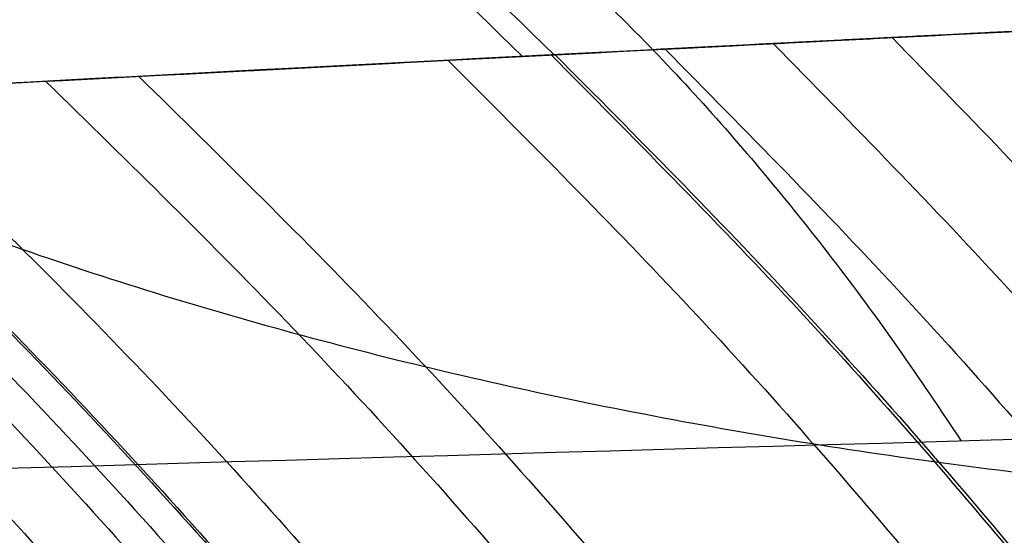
# Model space of a CAD drawing. Header units: millimetres. Extents: x -303 to 908, y -150 to 0.
# Tile 276 of 420: x 652.922 to 654.316, y -105.139 to -104.408. Entities that reach past the tile are written whole.
import ezdxf

# ---------------------------------------------------------------- set-up
doc = ezdxf.new("R2010")
doc.units = ezdxf.units.MM
doc.header["$MEASUREMENT"] = 0
doc.layers.add('IGES level 0', color=7, linetype='Continuous', true_color=0xfcfbff)

msp = doc.modelspace()

# ---------------------------------------------------------------- linework, layer by layer
at = {"layer": 'IGES level 0'}
for points, degree in [([(645.7356015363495, -96.75071286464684, -16.43417396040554), (649.6845953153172, -100.6052851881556, -14.40626342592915), (653.6335890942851, -104.4598575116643, -12.37835289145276)], 2), ([(645.795170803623, -96.74830566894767, 16.54479049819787), (649.7367587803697, -100.6029617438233, 14.50318654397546), (653.6783467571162, -104.4576178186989, 12.46158258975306)], 2), ([(651.8985611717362, -105.0741726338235, 31.75568229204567), (652.9650800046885, -106.5451978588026, 30.46637954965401), (654.0322567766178, -108.0161988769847, 29.17758969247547), (655.1005101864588, -109.4871570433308, 27.88963542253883)], 3), ([(650.7348601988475, -105.1103035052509, 30.80858716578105), (651.8498148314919, -106.5811511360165, 29.5584683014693), (652.9654115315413, -108.0519742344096, 28.30888930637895), (654.0820583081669, -109.5227539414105, 27.06018941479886)], 3)]:
    msp.add_open_spline(points, degree=degree, dxfattribs=at)
for points, weights, knots in [([(653.3651157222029, -115.2579673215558, -153.4237299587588), (653.3567507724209, -115.1548322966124, -154.6100931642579), (653.3410682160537, -114.9614730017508, -155.7886964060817), (653.2954374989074, -114.3988366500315, -158.1030629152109), (653.2654781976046, -114.0294213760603, -159.2390792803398), (653.1919805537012, -113.1230808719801, -161.4422691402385), (653.1484249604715, -112.5859426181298, -162.5096470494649), (653.048729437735, -111.3563452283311, -164.5510933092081), (652.9925677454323, -110.6636172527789, -165.5252932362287), (652.8689412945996, -109.1385515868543, -167.3579830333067), (652.8014521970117, -108.3059130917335, -168.2165178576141), (652.6567109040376, -106.5199259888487, -169.7980404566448), (652.5794339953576, -105.5662717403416, -170.5209802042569), (652.4168823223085, -103.5599396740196, -171.8144859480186), (652.3315847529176, -102.506979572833, -172.3849127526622), (652.1549439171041, -100.3260469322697, -173.3599639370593), (652.0635825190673, -99.197849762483, -173.7643660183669), (651.9703268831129, -98.04604877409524, -174.0807395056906)], [0.8685824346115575, 0.8685169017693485, 0.86839395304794, 0.868035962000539, 0.8678008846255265, 0.8672234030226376, 0.866881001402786, 0.866095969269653, 0.865653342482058, 0.8646771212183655, 0.864143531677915, 0.8629966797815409, 0.8623834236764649, 0.8610903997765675, 0.8604106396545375, 0.8589994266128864, 0.858268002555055, 0.857518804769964], [3.22885911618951, 3.22885911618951, 3.22885911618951, 3.22885911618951, 3.38157542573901, 3.38157542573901, 3.53429173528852, 3.53429173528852, 3.68700804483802, 3.68700804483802, 3.83972435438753, 3.83972435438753, 3.99244066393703, 3.99244066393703, 4.14515697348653, 4.14515697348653, 4.29787328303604, 4.29787328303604, 4.45058959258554, 4.45058959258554, 4.45058959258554, 4.45058959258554]), ([(647.7007740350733, -104.3024192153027, -29.97404106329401), (646.9525506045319, -104.3266325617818, -29.25137255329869), (646.2355631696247, -104.3505913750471, -28.50511419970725), (644.8624228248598, -104.397676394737, -26.96633157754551), (644.2062458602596, -104.4208038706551, -26.17376233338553), (642.95417183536, -104.4658962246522, -24.5428387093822), (642.358403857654, -104.48786416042, -23.70450538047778), (641.2274342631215, -104.5303352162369, -21.98124490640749), (640.692392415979, -104.5508306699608, -21.09658265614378), (640.062532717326, -104.5753322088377, -19.96100081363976), (639.9385018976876, -104.5801766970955, -19.73238375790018), (639.6943860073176, -104.5897479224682, -19.27216806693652), (639.5746245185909, -104.5944620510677, -19.04117532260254), (639.2224416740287, -104.6083751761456, -18.34608391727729), (638.997005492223, -104.6173494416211, -17.87965625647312), (638.6726420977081, -104.6303431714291, -17.17551038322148), (638.5668185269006, -104.634596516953, -16.94004084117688), (638.3597345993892, -104.6429445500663, -16.46760395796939), (638.2584433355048, -104.6470405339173, -16.23056430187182), (637.9615614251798, -104.6590781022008, -15.51765542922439), (637.7727723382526, -104.6667844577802, -15.03935352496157), (637.4132159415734, -104.6815333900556, -14.07673733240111), (637.2424826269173, -104.6885744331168, -13.59251449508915), (636.9190454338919, -104.7019713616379, -12.61814850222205), (636.7664157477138, -104.7083261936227, -12.12815219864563), (636.3354579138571, -104.7263365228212, -10.64880598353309), (636.0842663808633, -104.7369248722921, -9.651010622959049), (635.7625376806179, -104.7505583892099, -8.136210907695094), (635.6644596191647, -104.7547273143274, -7.628230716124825), (635.5313164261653, -104.7603982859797, -6.861763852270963), (635.4892654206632, -104.7621916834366, -6.605517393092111), (635.4098664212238, -104.7655817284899, -6.0914875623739), (635.3725482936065, -104.7671771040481, -5.8338588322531), (635.1984718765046, -104.7746264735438, -4.547236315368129), (635.0984910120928, -104.7789239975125, -3.518615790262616), (635.0059623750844, -104.7829016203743, -1.977186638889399), (634.9847232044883, -104.783817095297, -1.463595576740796), (634.9612926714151, -104.7848292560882, -0.4367125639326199), (634.9590816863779, -104.7849249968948, 0.07660654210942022), (634.9809099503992, -104.7839849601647, 1.615773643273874), (635.0333869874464, -104.7817231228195, 2.641152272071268), (635.2147188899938, -104.7739347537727, 4.690335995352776), (635.3435509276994, -104.7684068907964, 5.714218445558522), (635.5535044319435, -104.7594528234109, 6.993088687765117), (635.5979440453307, -104.7575597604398, 7.248814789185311), (635.691762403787, -104.7535685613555, 7.760185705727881), (635.741175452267, -104.7514689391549, 8.015973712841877), (635.8961686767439, -104.7448919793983, 8.77984434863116), (636.0087456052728, -104.7401284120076, 9.28566099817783), (636.2520946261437, -104.729868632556, 10.29057715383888), (636.3828660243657, -104.7243724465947, 10.78967501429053), (636.5924917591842, -104.7155956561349, 11.53338044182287), (636.6646113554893, -104.7125813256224, 11.78045568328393), (636.8133160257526, -104.70637777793, 12.27296998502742), (636.8898420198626, -104.7031919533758, 12.51819155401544), (637.2839370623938, -104.6868377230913, 13.74057412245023), (637.6351604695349, -104.6723731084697, 14.70619043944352), (638.1182554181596, -104.6527203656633, 15.89567431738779), (638.2170935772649, -104.6487139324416, 16.13263521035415), (638.4193921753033, -104.6405375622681, 16.6052959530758), (638.522761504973, -104.6363711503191, 16.84079342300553), (638.8395629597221, -104.6236422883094, 17.54477522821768), (639.0596922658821, -104.6148500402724, 18.01076272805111), (639.5180349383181, -104.5966781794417, 18.93602112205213), (639.7562467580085, -104.5872986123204, 19.39529101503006), (640.1273419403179, -104.572806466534, 20.07912033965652), (640.2533498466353, -104.5679041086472, 20.30625530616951), (640.5099585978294, -104.5579627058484, 20.75875718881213), (640.6407017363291, -104.5529181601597, 20.98436090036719), (641.3035543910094, -104.5274561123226, 22.10382033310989), (641.8642833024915, -104.5062729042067, 22.97436961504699), (643.0447900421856, -104.4626077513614, 24.66675872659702), (643.66458688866, -104.4401289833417, 25.48854871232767), (644.9627704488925, -104.3942027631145, 27.08398552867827), (645.6410792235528, -104.3707514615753, 27.85766109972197), (647.0566139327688, -104.3232261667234, 29.35633981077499), (647.7939330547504, -104.2991394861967, 30.08160036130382), (648.7530993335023, -104.268852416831, 30.95711662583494), (648.9468082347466, -104.262786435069, 31.13065915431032), (649.3380323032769, -104.25064222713, 31.4746179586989), (649.5357520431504, -104.2445577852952, 31.64520609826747), (650.133018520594, -104.226344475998, 32.15085218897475), (650.5363494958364, -104.2142640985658, 32.47956641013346), (651.7613074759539, -104.1782831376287, 33.44074229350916), (652.5980742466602, -104.1546419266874, 34.04836398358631), (653.8830354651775, -104.1199344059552, 34.91136157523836), (654.3161259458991, -104.1084985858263, 35.19078774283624), (655.1924161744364, -104.0859212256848, 35.73357689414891), (655.6354936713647, -104.074781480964, 35.99688443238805), (656.5314445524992, -104.0528422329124, 36.50730169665), (656.984173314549, -104.0420485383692, 36.75430724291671), (657.8999977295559, -104.0208377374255, 37.23223422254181), (658.3628077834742, -104.0104229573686, 37.4630693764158), (659.2983608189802, -103.9900207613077, 37.9083121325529), (659.7711043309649, -103.9800333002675, 38.12272111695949), (660.7266890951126, -103.9605301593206, 38.53489821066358), (661.2097152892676, -103.9510108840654, 38.73273953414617), (662.6730982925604, -103.9232454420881, 39.30048490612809), (663.658748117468, -103.9059671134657, 39.6411304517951), (665.1522931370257, -103.8820431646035, 40.09646319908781), (665.6525035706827, -103.874404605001, 40.23889708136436), (666.6580515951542, -103.8598170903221, 40.50525306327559), (667.1632106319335, -103.852870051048, 40.62913935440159), (668.6863830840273, -103.8331044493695, 40.97292709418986), (669.7115981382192, -103.8213610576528, 41.16497828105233), (671.0056915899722, -103.8085988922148, 41.35782997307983), (671.2652312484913, -103.8061414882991, 41.39404599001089), (671.7837954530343, -103.8014366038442, 41.46150690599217), (672.0430343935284, -103.7991869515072, 41.49278549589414), (672.8206310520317, -103.7927460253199, 41.57932366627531), (673.3389078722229, -103.7888619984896, 41.62729774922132), (674.8931022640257, -103.7784384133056, 41.74240813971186), (675.9284740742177, -103.7731334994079, 41.78070536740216), (677.9981697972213, -103.7657749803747, 41.78150213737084), (679.0321413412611, -103.7637229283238, 41.74399988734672), (680.3238534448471, -103.7631764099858, 41.64946888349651), (680.5821611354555, -103.7631677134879, 41.62818010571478), (681.0987149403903, -103.763349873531, 41.58083157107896), (681.3568537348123, -103.7635406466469, 41.55478264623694), (682.1312637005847, -103.7644171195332, 41.46936936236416), (682.6475133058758, -103.7654004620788, 41.40281757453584), (683.2922644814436, -103.7671279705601, 41.30748580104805), (683.4213253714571, -103.7674983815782, 41.28779633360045), (683.6792823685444, -103.7682876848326, 41.24722562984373), (683.8082377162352, -103.7687068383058, 41.2263345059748), (684.1950336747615, -103.7700383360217, 41.16182866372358), (684.4530621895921, -103.7710258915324, 41.11633139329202), (684.8386421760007, -103.7726516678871, 41.04460783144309), (684.9669451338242, -103.7732176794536, 41.02011838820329), (685.2231024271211, -103.7743977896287, 40.96997647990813), (685.3510861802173, -103.7750125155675, 40.94429854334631), (685.7343922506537, -103.7769234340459, 40.8655779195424), (685.9890803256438, -103.778288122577, 40.81082626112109), (687.2583315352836, -103.7855583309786, 40.52574679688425), (688.2602559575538, -103.7928069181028, 40.26148149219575), (690.2379762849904, -103.8099374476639, 39.66138838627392), (691.2137838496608, -103.8198195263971, 39.3255523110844), (692.4176261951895, -103.8336247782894, 38.86137805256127), (692.6576068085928, -103.8364583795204, 38.76632015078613), (693.1359894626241, -103.8422649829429, 38.57176895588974), (693.3740766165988, -103.8452355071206, 38.47238358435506), (693.8488672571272, -103.8513238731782, 38.26896323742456), (694.0854771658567, -103.8544390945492, 38.16498374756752), (694.55713887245, -103.8608040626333, 37.95250468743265), (694.7922622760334, -103.8640542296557, 37.84397999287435), (695.4947121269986, -103.8739903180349, 37.51187431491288), (695.9598901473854, -103.8808764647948, 37.28136347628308), (696.6523783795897, -103.8915635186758, 36.92204066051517), (696.8823646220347, -103.895187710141, 36.79996657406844), (697.3407698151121, -103.9025525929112, 36.55117942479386), (697.5692500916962, -103.9062947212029, 36.4244231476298), (698.7059743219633, -103.925261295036, 35.77984757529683), (699.5900705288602, -103.9411357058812, 35.23374024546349), (701.309722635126, -103.973904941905, 34.08215417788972), (702.1450056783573, -103.9907952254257, 33.47683692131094), (703.7674711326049, -104.0252455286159, 32.20750483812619), (704.5546229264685, -104.0427994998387, 31.5435854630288), (706.0805061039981, -104.0782265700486, 30.15701473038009), (706.8191852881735, -104.0961004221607, 29.43438166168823), (707.8903049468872, -104.1229008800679, 28.30540500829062), (708.241112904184, -104.1318321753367, 27.92161874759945), (708.7579768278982, -104.1451968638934, 27.3344335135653), (708.9284438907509, -104.1496395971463, 27.13707840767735), (709.2648915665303, -104.1584738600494, 26.74012925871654), (709.4309994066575, -104.1628689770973, 26.54038586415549), (710.2512564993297, -104.1847254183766, 25.53518833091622), (710.8740152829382, -104.2018144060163, 24.71098391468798), (712.0543526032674, -104.2349457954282, 23.02285390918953), (712.6118903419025, -104.2509837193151, 22.15904207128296), (713.399560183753, -104.2740629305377, 20.83375756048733), (713.6540168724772, -104.2815931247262, 20.38704771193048), (714.1467260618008, -104.2962944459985, 19.48370520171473), (714.3848154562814, -104.3034637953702, 19.02729166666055), (714.8446995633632, -104.3174236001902, 18.10417265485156), (715.0664756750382, -104.3242102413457, 17.63757631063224), (715.4933992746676, -104.3373638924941, 16.69438837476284), (715.698482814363, -104.3437307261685, 16.21789441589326), (715.9935700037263, -104.3529503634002, 15.49514463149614), (716.0898506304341, -104.3559677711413, 15.25287912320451), (716.2773800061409, -104.361861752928, 14.76783918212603), (716.3687327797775, -104.3647415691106, 14.52481593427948), (716.6356135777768, -104.3731779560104, 13.79423147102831), (716.8039607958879, -104.3785314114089, 13.30516697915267), (717.2806977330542, -104.3937638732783, 11.83191352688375), (717.5608590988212, -104.4028117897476, 10.84171105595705), (718.046768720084, -104.4186068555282, 8.84561038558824), (718.2525917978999, -104.4253540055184, 7.839515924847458), (718.5898006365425, -104.436445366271, 5.81171581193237), (718.721112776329, -104.4407958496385, 4.789865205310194), (718.8613044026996, -104.4454418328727, 3.244838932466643), (718.8985495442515, -104.4466773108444, 2.727839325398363), (718.9399396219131, -104.4480520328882, 1.949248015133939), (718.9513291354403, -104.4484306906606, 1.688944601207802), (718.9691820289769, -104.449024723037, 1.169214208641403), (718.9756574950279, -104.449240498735, 0.9096578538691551), (718.995896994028, -104.4499155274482, -0.3866189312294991), (718.9733509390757, -104.4491609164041, -1.418734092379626), (718.8523611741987, -104.4451439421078, -3.473204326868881), (718.7539596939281, -104.4418786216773, -4.495703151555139), (718.549872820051, -104.4351410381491, -6.02225099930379), (718.4724151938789, -104.4325886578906, -6.529915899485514), (718.3420679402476, -104.4283033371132, -7.28968380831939), (718.2962587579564, -104.4267987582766, -7.542649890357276), (718.2239998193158, -104.4244278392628, -7.921670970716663), (718.1993227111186, -104.4236185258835, -8.047939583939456), (718.1487858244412, -104.4219618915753, -8.300334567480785), (718.1229506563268, -104.4211160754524, -8.426303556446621), (717.8848629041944, -104.4133334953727, -9.560062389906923), (717.634914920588, -104.4052091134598, -10.56409304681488), (717.2741044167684, -104.393582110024, -11.81203576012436), (717.1994666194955, -104.3911838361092, -12.06135409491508), (717.045449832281, -104.3862505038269, -12.55861673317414), (716.9662409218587, -104.3837182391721, -12.80614346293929), (716.7220594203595, -104.3759303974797, -13.54543326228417), (716.5505315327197, -104.3704837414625, -14.0339156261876), (716.0100282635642, -104.353423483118, -15.48638806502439), (715.6151156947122, -104.3410901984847, -16.4374937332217), (714.7572008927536, -104.3147092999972, -18.30591920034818), (714.2941462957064, -104.3006620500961, -19.22328249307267), (713.299976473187, -104.2710636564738, -21.02409089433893), (712.7687716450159, -104.2555122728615, -21.90764280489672), (711.9199250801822, -104.2312199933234, -23.20727923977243), (711.6283187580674, -104.2229638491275, -23.63614255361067), (711.1776731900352, -104.2103610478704, -24.27292444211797), (711.0251693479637, -104.2061216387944, -24.484206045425), (710.7160852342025, -104.1975845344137, -24.90406017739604), (710.5598071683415, -104.1932950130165, -25.11222995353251), (709.7699012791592, -104.1717578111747, -26.1442478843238), (709.1105264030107, -104.1542349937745, -26.94194723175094), (707.7383815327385, -104.1189265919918, -28.48266227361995), (707.0255419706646, -104.1011440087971, -29.2256733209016), (706.2860505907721, -104.0833853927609, -29.94177689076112)], [0.9722312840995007, 0.9721747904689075, 0.9721189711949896, 0.9720094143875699, 0.9719556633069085, 0.97185118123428, 0.971800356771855, 0.9717023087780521, 0.9716551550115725, 0.9715988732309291, 0.9715877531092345, 0.9715657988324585, 0.971554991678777, 0.9715231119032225, 0.971502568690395, 0.9714728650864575, 0.9714631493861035, 0.9714441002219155, 0.971434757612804, 0.9714073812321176, 0.9713898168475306, 0.9713562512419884, 0.971340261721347, 0.9713098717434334, 0.9712954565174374, 0.9712546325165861, 0.9712307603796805, 0.9711999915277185, 0.971190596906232, 0.971177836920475, 0.9711738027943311, 0.9711661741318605, 0.9711625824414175, 0.9711458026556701, 0.9711361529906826, 0.971127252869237, 0.971125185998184, 0.9711228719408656, 0.9711226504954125, 0.971124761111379, 0.971129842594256, 0.9711473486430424, 0.971159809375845, 0.9711799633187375, 0.9711842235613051, 0.9711932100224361, 0.9711979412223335, 0.9712127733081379, 0.971223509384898, 0.971246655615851, 0.9712590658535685, 0.9712789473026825, 0.9712857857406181, 0.9712998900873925, 0.9713071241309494, 0.971344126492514, 0.971377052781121, 0.9714218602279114, 0.971430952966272, 0.9714495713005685, 0.971459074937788, 0.971488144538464, 0.971508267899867, 0.9715499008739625, 0.971571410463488, 0.9716046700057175, 0.9716159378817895, 0.9716387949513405, 0.9716503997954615, 0.971708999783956, 0.9717578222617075, 0.971858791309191, 0.9719108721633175, 0.972017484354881, 0.972072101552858, 0.9721827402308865, 0.9722389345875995, 0.972309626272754, 0.972323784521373, 0.9723521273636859, 0.972366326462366, 0.9724088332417, 0.9724370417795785, 0.9725210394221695, 0.97257614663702, 0.972657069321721, 0.9726836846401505, 0.972736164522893, 0.972762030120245, 0.9728129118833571, 0.972837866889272, 0.9728867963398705, 0.9729107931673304, 0.972957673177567, 0.972980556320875, 0.9730250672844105, 0.97304670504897, 0.973109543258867, 0.9731482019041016, 0.9732010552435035, 0.9732177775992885, 0.9732494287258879, 0.9732643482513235, 0.973306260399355, 0.9733304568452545, 0.9733556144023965, 0.973360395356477, 0.9733694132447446, 0.973373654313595, 0.9733855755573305, 0.9733924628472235, 0.9734099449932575, 0.973417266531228, 0.973423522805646, 0.9734224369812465, 0.9734158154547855, 0.9734142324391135, 0.9734105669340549, 0.9734084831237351, 0.9734014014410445, 0.9733956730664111, 0.9733871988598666, 0.9733854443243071, 0.9733818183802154, 0.9733799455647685, 0.9733741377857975, 0.9733700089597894, 0.9733634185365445, 0.9733611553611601, 0.9733564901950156, 0.97335408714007, 0.9733467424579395, 0.9733416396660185, 0.9733150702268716, 0.973290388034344, 0.973234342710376, 0.9732029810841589, 0.9731604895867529, 0.973151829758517, 0.9731342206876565, 0.9731252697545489, 0.9731069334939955, 0.9730975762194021, 0.9730785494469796, 0.9730688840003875, 0.973039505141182, 0.973019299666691, 0.9729882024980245, 0.9729776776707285, 0.972956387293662, 0.9729456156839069, 0.9728912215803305, 0.9728462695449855, 0.972754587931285, 0.972707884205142, 0.9726135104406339, 0.9725659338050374, 0.972470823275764, 0.972423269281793, 0.972352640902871, 0.9723292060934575, 0.9722942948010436, 0.972282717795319, 0.9722597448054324, 0.9722483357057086, 0.9721917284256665, 0.972147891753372, 0.9720634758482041, 0.9720229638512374, 0.9719650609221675, 0.9719462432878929, 0.971909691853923, 0.971891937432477, 0.9718574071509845, 0.971840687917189, 0.9718084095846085, 0.97179283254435, 0.971770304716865, 0.9717629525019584, 0.971748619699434, 0.9717416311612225, 0.971721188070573, 0.971708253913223, 0.9716715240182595, 0.9716498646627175, 0.9716121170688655, 0.9715960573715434, 0.9715697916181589, 0.971559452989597, 0.9715485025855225, 0.9715456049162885, 0.971542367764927, 0.971541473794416, 0.9715400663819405, 0.971539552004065, 0.9715379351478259, 0.971539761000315, 0.9715492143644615, 0.9715569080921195, 0.9715728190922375, 0.971578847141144, 0.971589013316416, 0.97159258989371, 0.971598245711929, 0.971600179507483, 0.9716041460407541, 0.9716061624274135, 0.9716246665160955, 0.9716440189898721, 0.971672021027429, 0.971677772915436, 0.971689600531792, 0.9716956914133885, 0.971714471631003, 0.9717276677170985, 0.9717691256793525, 0.971799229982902, 0.9718640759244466, 0.9718987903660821, 0.9719725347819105, 0.9720115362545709, 0.9720730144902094, 0.9720939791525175, 0.9721261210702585, 0.972136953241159, 0.9721588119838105, 0.9721698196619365, 0.972225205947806, 0.972270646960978, 0.9723630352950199, 0.9724099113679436, 0.9724572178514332], [0.045192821, 0.045192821, 0.045192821, 0.045192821, 0.0484201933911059, 0.0484201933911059, 0.0516475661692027, 0.0516475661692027, 0.0548749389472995, 0.0548749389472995, 0.0581023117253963, 0.0581023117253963, 0.0589091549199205, 0.0589091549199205, 0.0597159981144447, 0.0597159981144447, 0.0613296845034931, 0.0613296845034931, 0.0621365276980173, 0.0621365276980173, 0.0629433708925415, 0.0629433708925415, 0.0645570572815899, 0.0645570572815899, 0.0661707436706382, 0.0661707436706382, 0.0677844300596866, 0.0677844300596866, 0.0710118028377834, 0.0710118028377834, 0.0726254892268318, 0.0726254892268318, 0.073432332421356, 0.073432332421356, 0.0742391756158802, 0.0742391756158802, 0.077466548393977, 0.077466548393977, 0.0790802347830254, 0.0790802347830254, 0.0806939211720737, 0.0806939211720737, 0.0839212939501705, 0.0839212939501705, 0.0871486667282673, 0.0871486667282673, 0.0879555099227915, 0.0879555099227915, 0.0887623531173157, 0.0887623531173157, 0.0903760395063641, 0.0903760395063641, 0.0919897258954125, 0.0919897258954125, 0.0927965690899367, 0.0927965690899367, 0.0936034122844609, 0.0936034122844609, 0.0968307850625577, 0.0968307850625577, 0.0976376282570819, 0.0976376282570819, 0.0984444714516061, 0.0984444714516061, 0.100058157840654, 0.100058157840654, 0.101671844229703, 0.101671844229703, 0.102478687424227, 0.102478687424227, 0.103285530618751, 0.103285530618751, 0.106512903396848, 0.106512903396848, 0.109740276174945, 0.109740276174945, 0.112967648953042, 0.112967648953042, 0.116195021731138, 0.116195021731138, 0.117001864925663, 0.117001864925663, 0.117808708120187, 0.117808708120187, 0.119422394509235, 0.119422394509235, 0.122649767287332, 0.122649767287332, 0.12426345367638, 0.12426345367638, 0.125877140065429, 0.125877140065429, 0.127490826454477, 0.127490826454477, 0.129104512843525, 0.129104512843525, 0.130718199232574, 0.130718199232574, 0.132331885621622, 0.132331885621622, 0.135559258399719, 0.135559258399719, 0.137172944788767, 0.137172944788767, 0.138786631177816, 0.138786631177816, 0.142014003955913, 0.142014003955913, 0.142820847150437, 0.142820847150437, 0.143627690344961, 0.143627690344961, 0.145241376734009, 0.145241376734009, 0.148468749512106, 0.148468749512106, 0.151696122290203, 0.151696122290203, 0.152502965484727, 0.152502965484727, 0.153309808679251, 0.153309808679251, 0.1549234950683, 0.1549234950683, 0.155326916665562, 0.155326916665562, 0.155730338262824, 0.155730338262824, 0.156537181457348, 0.156537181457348, 0.15694060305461, 0.15694060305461, 0.157344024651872, 0.157344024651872, 0.158150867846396, 0.158150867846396, 0.161378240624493, 0.161378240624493, 0.16460561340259, 0.16460561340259, 0.165412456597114, 0.165412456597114, 0.166219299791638, 0.166219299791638, 0.167026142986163, 0.167026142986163, 0.167832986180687, 0.167832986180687, 0.169446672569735, 0.169446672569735, 0.170253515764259, 0.170253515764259, 0.171060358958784, 0.171060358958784, 0.17428773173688, 0.17428773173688, 0.177515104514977, 0.177515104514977, 0.180742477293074, 0.180742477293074, 0.183969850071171, 0.183969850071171, 0.185583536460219, 0.185583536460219, 0.186390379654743, 0.186390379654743, 0.187197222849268, 0.187197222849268, 0.190424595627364, 0.190424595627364, 0.193651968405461, 0.193651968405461, 0.195265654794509, 0.195265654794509, 0.196879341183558, 0.196879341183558, 0.198493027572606, 0.198493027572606, 0.200106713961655, 0.200106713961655, 0.200913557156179, 0.200913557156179, 0.201720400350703, 0.201720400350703, 0.203334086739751, 0.203334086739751, 0.206561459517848, 0.206561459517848, 0.209788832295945, 0.209788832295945, 0.213016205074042, 0.213016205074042, 0.21462989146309, 0.21462989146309, 0.215436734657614, 0.215436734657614, 0.216243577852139, 0.216243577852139, 0.219470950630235, 0.219470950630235, 0.222698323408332, 0.222698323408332, 0.22431200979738, 0.22431200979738, 0.225118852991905, 0.225118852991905, 0.225522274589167, 0.225522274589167, 0.225925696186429, 0.225925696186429, 0.229153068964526, 0.229153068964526, 0.22995991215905, 0.22995991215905, 0.230766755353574, 0.230766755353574, 0.232380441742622, 0.232380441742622, 0.235607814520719, 0.235607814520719, 0.238835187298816, 0.238835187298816, 0.242062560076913, 0.242062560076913, 0.243676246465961, 0.243676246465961, 0.244483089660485, 0.244483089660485, 0.24528993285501, 0.24528993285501, 0.248517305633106, 0.248517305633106, 0.251744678, 0.251744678, 0.251744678, 0.251744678])]:
    msp.add_rational_spline(points, weights, degree=3, knots=knots, dxfattribs=at)
for points, weights in [([(650.9596462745, -102.8418003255, -168.2528665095), (651.1824647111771, -105.388626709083, -172.2811827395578), (655.9406197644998, -105.092519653, -172.4698237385)], [1, 0.7234738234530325, 1]), ([(653.8985142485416, -103.7280776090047, 36.82615780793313), (654.807298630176, -103.8304451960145, 35.36550380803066), (655.5098072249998, -104.970750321, 34.28103887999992)], [0.9999999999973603, 0.9454198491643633, 1]), ([(652.5475673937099, -103.7639330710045, 35.95747434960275), (653.5111801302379, -103.8637997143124, 34.52890698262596), (654.2552067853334, -105.0051712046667, 33.46917917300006)], [0.9999999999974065, 0.9452601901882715, 1]), ([(653.9889040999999, -104.4416611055, -13.02137449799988), (657.0051505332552, -107.4307041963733, -11.36735988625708), (657.0571031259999, -111.9866903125, -11.4577861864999)], [1, 0.9099641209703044, 1]), ([(654.1571436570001, -104.4331307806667, 13.31173101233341), (657.1514052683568, -107.4220576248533, 11.62086523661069), (657.2053480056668, -111.9769551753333, 11.71203451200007)], [0.9999999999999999, 0.9100001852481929, 0.9999999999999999]), ([(653.674217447, -104.457765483, -12.45406980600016), (656.7315769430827, -107.447030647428, -10.87203767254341), (656.7796506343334, -112.0050787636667, -10.96072404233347)], [1, 0.9098959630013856, 1]), ([(653.679940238, -104.457470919, 12.4646875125), (656.7365533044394, -107.4467319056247, 10.88131052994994), (656.7847020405, -112.004742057, 10.9700377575)], [1, 0.9098972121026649, 1]), ([(653.8357751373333, -104.449477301, 12.74943733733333), (656.8720167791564, -107.4386286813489, 11.12990670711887), (656.9220775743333, -111.9956163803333, 11.21949335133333)], [1, 0.909931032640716, 1]), ([(653.5279735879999, -104.4653078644, 12.17869024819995), (656.6044329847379, -107.4546783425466, 10.6315883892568), (656.6506302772, -112.013695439, 10.71928877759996)], [1, 0.9098640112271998, 1]), ([(652.9581512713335, -104.4950330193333, 11.02200184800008), (656.1090632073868, -107.4848210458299, 9.621701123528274), (656.1476716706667, -112.0476653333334, 9.70465884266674)], [0.9999999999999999, 0.9097380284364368, 0.9999999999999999]), ([(653.09008735, -104.488111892, -11.30290171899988), (656.2237598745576, -107.4778021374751, -9.866943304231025), (656.264171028, -112.039753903, -9.951150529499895)], [1, 0.9097673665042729, 1]), ([(652.570040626, -104.5156449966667, 10.14088145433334), (655.7717471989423, -107.505721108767, 8.852606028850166), (655.8050407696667, -112.071220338, 8.931612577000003)], [1, 0.9096506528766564, 1]), ([(652.6957125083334, -104.5089307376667, 10.43590528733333), (655.8809599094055, -107.4989133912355, 9.110094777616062), (655.9159804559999, -112.0635480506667, 9.190436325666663)], [1, 0.9096791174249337, 1]), ([(652.3265365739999, -104.52870199, -9.538622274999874), (655.559998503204, -107.5189713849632, -8.326636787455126), (655.5895504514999, -112.086175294, -8.401943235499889)], [1, 0.9095951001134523, 1]), ([(652.4485449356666, -104.522149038, 9.845740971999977), (655.6660438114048, -107.5123252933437, 8.594720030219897), (655.6973599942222, -112.0786813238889, 8.67165086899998)], [1, 0.9096229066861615, 1]), ([(652.5088550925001, -104.5189225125, 9.993523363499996), (655.7185086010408, -107.5090495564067, 8.72383179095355), (655.750793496, -112.07498153, 8.801773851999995)], [0.9999999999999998, 0.9096366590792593, 0.9999999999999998]), ([(652.5660309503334, -104.5158553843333, -10.13129948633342), (655.7682303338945, -107.5059369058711, -8.844165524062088), (655.8013930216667, -112.0714681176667, -8.922951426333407)], [1, 0.9096497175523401, 1]), ([(652.1016307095, -104.540833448, -8.940557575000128), (655.3644946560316, -107.5312780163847, -7.804534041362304), (655.390671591, -112.100057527, -7.876352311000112)], [1, 0.9095435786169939, 1]), ([(651.7949837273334, -104.5575290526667, 8.043838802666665), (655.0979596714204, -107.5482151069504, 7.021786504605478), (655.1194356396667, -112.1191655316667, 7.088081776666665)], [1, 0.9094726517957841, 1]), ([(651.8914630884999, -104.5522576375, -8.337584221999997), (655.1818017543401, -107.542868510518, -7.27814406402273), (655.204735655, -112.1131354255, -7.346186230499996)], [1, 0.9094950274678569, 1]), ([(651.9980275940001, -104.546415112, 8.649186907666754), (655.2744574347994, -107.5369386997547, 7.550254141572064), (655.2991123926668, -112.1064397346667, 7.620464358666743)], [0.9999999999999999, 0.909519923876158, 0.9999999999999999]), ([(651.6038854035, -104.568000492, -7.424111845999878), (654.9317965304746, -107.5588441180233, -6.480628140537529), (654.950110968, -112.1311689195, -6.542353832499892)], [1, 0.9094280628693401, 1]), ([(651.6068894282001, -104.567823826, 7.434283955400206), (654.934394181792, -107.5586658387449, 6.489467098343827), (654.9527285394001, -112.1309693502, 6.551169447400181)], [0.9999999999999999, 0.9094288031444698, 0.9999999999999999]), ([(651.696065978, -104.5629488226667, -7.729847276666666), (655.0119343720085, -107.5537175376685, -6.747551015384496), (655.0317448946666, -112.1253815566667, -6.811443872)], [1, 0.909449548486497, 1]), ([(651.699219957, -104.562775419, 7.740074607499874), (655.0146530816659, -107.5535434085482, 6.756403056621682), (655.0344593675, -112.125188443, 6.820192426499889)], [1, 0.909450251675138, 1]), ([(651.3493139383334, -104.5820612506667, -6.49884739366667), (654.7105286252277, -107.5731112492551, -5.672981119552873), (654.7247244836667, -112.1472724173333, -5.728184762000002)], [0.9999999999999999, 0.9093682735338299, 0.9999999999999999]), ([(651.5153094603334, -104.5728751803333, -7.116858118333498), (654.8548139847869, -107.5637896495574, -6.212453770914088), (654.8717247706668, -112.136749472, -6.272115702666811)], [1, 0.9094073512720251, 1]), ([(651.0619950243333, -104.5980657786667, -5.247928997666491), (654.4607688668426, -107.5893551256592, -4.580961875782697), (654.4700995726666, -112.1656165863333, -4.626401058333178)], [1, 0.9093001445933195, 1]), ([(651.2744125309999, -104.586206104, 6.198389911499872), (654.6454228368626, -107.5773174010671, 5.410716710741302), (654.6583808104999, -112.152020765, 5.463703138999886)], [1, 0.9093506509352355, 1]), ([(650.7898061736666, -104.613357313, 3.670014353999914), (654.2241716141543, -107.6048767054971, 3.203546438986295), (654.2287704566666, -112.1831490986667, 3.235908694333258)], [1, 0.9092350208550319, 1]), ([(650.8350812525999, -104.6108113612, -3.977427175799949), (654.2635306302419, -107.6022920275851, -3.471918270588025), (654.2689340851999, -112.1802288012, -3.506942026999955)], [0.9999999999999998, 0.9092458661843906, 0.9999999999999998]), ([(650.8859474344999, -104.6079466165, -4.296071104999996), (654.30774764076, -107.5993839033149, -3.750086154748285), (654.314047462, -112.176943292, -3.787816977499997)], [1, 0.909258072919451, 1]), ([(650.8878690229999, -104.607837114, 4.307633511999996), (654.3094161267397, -107.5992728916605, 3.760169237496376), (654.315745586, -112.1768181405, 3.797973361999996)], [1, 0.9092585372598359, 1]), ([(650.9408121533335, -104.6048597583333, -4.614540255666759), (654.3554385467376, -107.5962505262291, -4.028091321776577), (654.362695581, -112.1734037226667, -4.068470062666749)], [0.9999999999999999, 0.90927122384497, 0.9999999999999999]), ([(651.0016490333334, -104.6014445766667, 4.943041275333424), (654.4083179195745, -107.5927842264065, 4.314837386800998), (654.4166221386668, -112.1694888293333, 4.35787154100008)], [0.9999999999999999, 0.9092857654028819, 0.9999999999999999]), ([(650.5558299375, -104.626581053, 1.120227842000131), (654.0207936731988, -107.6183005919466, 0.9778434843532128), (654.0212259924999, -112.198314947, 0.987899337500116)], [1, 0.9091787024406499, 1]), ([(650.5708087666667, -104.625758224, -1.428406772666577), (654.0338187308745, -107.6174650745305, -1.246869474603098), (654.0345234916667, -112.1973709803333, -1.259717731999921)], [0.9999999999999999, 0.909182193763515, 0.9999999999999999]), ([(650.6133166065, -104.623332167, -2.065430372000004), (654.0707684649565, -107.6150019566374, -1.802966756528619), (654.072245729, -112.1945871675, -1.821560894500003)], [1, 0.9091925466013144, 1]), ([(650.6414192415, -104.6217316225, 2.394883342), (654.0951901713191, -107.6133775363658, 2.090489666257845), (654.0971602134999, -112.192752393, 2.111854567)], [0.9999999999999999, 0.9091993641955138, 0.9999999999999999]), ([(650.6714826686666, -104.6200303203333, -2.702926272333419), (654.1213201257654, -107.6116506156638, -2.359362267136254), (654.1238223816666, -112.1908015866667, -2.383379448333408)], [1, 0.9092066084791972, 1]), ([(650.5323610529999, -104.627916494, -0.1542918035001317), (654.0003940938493, -107.6196563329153, -0.1346473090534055), (654.0004018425, -112.1998467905, -0.135957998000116)], [1, 0.9091730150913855, 1])]:
    msp.add_rational_spline(points, weights, degree=2, dxfattribs=at)
for points, knots in [([(646.563463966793, -103.9427453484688, -31.13766991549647), (643.441248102, -104.044388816, -28.131829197), (640.831149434, -104.141692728, -24.739437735), (637.682195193, -104.264912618, -19.072078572), (636.777875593, -104.301590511, -17.109418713), (635.280374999, -104.363362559, -13.104155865), (634.68161675, -104.38867397, -11.051969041), (633.789443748, -104.426684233, -6.84669673), (633.498432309, -104.439277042, -4.686292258), (633.245145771, -104.450223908, -0.406815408), (633.278059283, -104.448796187, 1.729664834), (633.661855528, -104.432227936, 5.996132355), (634.018039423, -104.416863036, 8.144118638), (635.03964225, -104.37357216, 12.325114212), (635.701335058, -104.345790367, 14.358930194), (638.129644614, -104.246515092, 20.293912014), (640.376549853, -104.157506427, 24.061750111), (644.437654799, -104.013137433, 29.020407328), (645.911726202, -103.963024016, 30.572583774), (649.106836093, -103.861672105, 33.470393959), (650.817432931, -103.810856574, 34.802853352), (654.376076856, -103.714339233, 37.177845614), (656.235721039, -103.668282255, 38.230780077), (660.116500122, -103.583364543, 40.066224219), (662.148853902, -103.544398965, 40.850192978), (668.334346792, -103.445109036, 42.724699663), (672.665165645, -103.401649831, 43.363075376), (679.087327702, -103.379122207, 43.367199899), (681.225239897, -103.378396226, 43.213425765), (685.495299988, -103.390208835, 42.587539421), (687.611654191, -103.402784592, 42.115385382), (691.709169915, -103.438796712, 40.881644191), (693.705303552, -103.462264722, 40.118138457), (697.591142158, -103.517865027, 38.294497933), (699.491346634, -103.55026862, 37.224894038), (703.065472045, -103.61907815, 34.848567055), (704.752861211, -103.655627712, 33.537549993), (707.92958909, -103.730086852, 30.67132943), (709.428982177, -103.768280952, 29.103397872), (713.537060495, -103.878722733, 24.105395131), (715.734582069, -103.945691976, 20.440831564), (719.030800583, -104.049498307, 12.436189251), (720.053757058, -104.083913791, 8.271870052), (720.650224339, -104.103833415, 1.843489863), (720.687805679, -104.105099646, -0.333648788), (720.44235237, -104.096886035, -4.610509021), (720.16191232, -104.087490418, -6.728803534), (719.285081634, -104.058586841, -10.925056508), (718.681119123, -104.038845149, -13.019437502), (717.183784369, -103.991162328, -17.049464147), (716.291576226, -103.963269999, -18.992394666), (713.1918946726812, -103.8700660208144, -24.60877228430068), (710.5360404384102, -103.7943062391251, -28.08821938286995), (707.4179041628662, -103.7185546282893, -31.09939695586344)], [0.669682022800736, 0.669682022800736, 0.669682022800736, 0.669682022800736, 0.7321820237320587, 0.7321820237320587, 0.7634320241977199, 0.7634320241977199, 0.7946820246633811, 0.7946820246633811, 0.8259320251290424, 0.8259320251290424, 0.8571820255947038, 0.8571820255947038, 0.8884320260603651, 0.8884320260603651, 0.9196820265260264, 0.9196820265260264, 0.9821820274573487, 0.9821820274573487, 1.01343202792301, 1.01343202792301, 1.04468202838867, 1.04468202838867, 1.075932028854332, 1.075932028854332, 1.107182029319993, 1.107182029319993, 1.169682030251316, 1.169682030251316, 1.200932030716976, 1.200932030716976, 1.232182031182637, 1.232182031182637, 1.263432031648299, 1.263432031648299, 1.29468203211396, 1.29468203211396, 1.325932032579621, 1.325932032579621, 1.357182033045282, 1.357182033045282, 1.419682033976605, 1.419682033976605, 1.482182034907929, 1.482182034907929, 1.51343203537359, 1.51343203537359, 1.544682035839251, 1.544682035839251, 1.575932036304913, 1.575932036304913, 1.607182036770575, 1.607182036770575, 1.669682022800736, 1.669682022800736, 1.669682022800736, 1.669682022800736]), ([(707.417904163, -103.718554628, -31.099396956), (710.536039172, -103.794306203, -28.088221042), (713.19189418, -103.870066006, -24.608773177), (716.291576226, -103.963269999, -18.992394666), (717.183784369, -103.991162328, -17.049464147), (718.681119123, -104.038845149, -13.019437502), (719.285081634, -104.058586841, -10.925056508), (720.16191232, -104.087490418, -6.728803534), (720.44235237, -104.096886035, -4.610509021), (720.687805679, -104.105099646, -0.333648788), (720.650224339, -104.103833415, 1.843489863), (720.053757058, -104.083913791, 8.271870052), (719.030800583, -104.049498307, 12.436189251), (715.734582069, -103.945691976, 20.440831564), (713.537060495, -103.878722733, 24.105395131), (709.428982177, -103.768280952, 29.103397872), (707.92958909, -103.730086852, 30.67132943), (704.752861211, -103.655627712, 33.537549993), (703.065472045, -103.61907815, 34.848567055), (699.491346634, -103.55026862, 37.224894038), (697.591142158, -103.517865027, 38.294497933), (693.705303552, -103.462264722, 40.118138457), (691.709169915, -103.438796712, 40.881644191), (687.611654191, -103.402784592, 42.115385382), (685.495299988, -103.390208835, 42.587539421), (681.225239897, -103.378396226, 43.213425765), (679.087327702, -103.379122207, 43.367199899), (672.665165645, -103.401649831, 43.363075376), (668.334346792, -103.445109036, 42.724699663), (662.148853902, -103.544398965, 40.850192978), (660.116500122, -103.583364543, 40.066224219), (656.235721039, -103.668282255, 38.230780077), (654.376076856, -103.714339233, 37.177845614), (650.817432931, -103.810856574, 34.802853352), (649.106836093, -103.861672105, 33.470393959), (645.911726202, -103.963024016, 30.572583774), (644.437654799, -104.013137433, 29.020407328), (640.376549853, -104.157506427, 24.061750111), (638.129644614, -104.246515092, 20.293912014), (635.701335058, -104.345790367, 14.358930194), (635.03964225, -104.37357216, 12.325114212), (634.018039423, -104.416863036, 8.144118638), (633.661855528, -104.432227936, 5.996132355), (633.278059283, -104.448796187, 1.729664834), (633.245145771, -104.450223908, -0.406815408), (633.498432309, -104.439277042, -4.686292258), (633.789443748, -104.426684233, -6.84669673), (634.68161675, -104.38867397, -11.051969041), (635.280374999, -104.363362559, -13.104155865), (636.777875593, -104.301590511, -17.109418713), (637.682195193, -104.264912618, -19.072078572), (640.831149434, -104.141692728, -24.739437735), (643.441248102, -104.044388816, -28.131829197), (646.563463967, -103.942745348, -31.137669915)], [4, 4, 4, 4, 4.0625, 4.0625, 4.093750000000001, 4.093750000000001, 4.125000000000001, 4.125000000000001, 4.156250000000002, 4.156250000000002, 4.187500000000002, 4.187500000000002, 4.250000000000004, 4.250000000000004, 4.312500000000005, 4.312500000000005, 4.343750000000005, 4.343750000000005, 4.375000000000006, 4.375000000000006, 4.406250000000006, 4.406250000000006, 4.437500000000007, 4.437500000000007, 4.468750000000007, 4.468750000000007, 4.500000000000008, 4.500000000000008, 4.562500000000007, 4.562500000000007, 4.593750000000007, 4.593750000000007, 4.625000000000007, 4.625000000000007, 4.656250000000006, 4.656250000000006, 4.687500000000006, 4.687500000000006, 4.750000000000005, 4.750000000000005, 4.781250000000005, 4.781250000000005, 4.812500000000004, 4.812500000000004, 4.843750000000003, 4.843750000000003, 4.875000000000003, 4.875000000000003, 4.906250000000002, 4.906250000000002, 4.937500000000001, 4.937500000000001, 5, 5, 5, 5]), ([(676.926879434, -103.78313681, -26.343513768), (673.501811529, -103.801287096, -26.33526948), (670.204184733, -103.855472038, -25.689462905), (665.448251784, -103.978224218, -23.766703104), (663.943890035, -104.024727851, -22.980988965), (661.112973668, -104.123487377, -21.141675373), (659.771169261, -104.176309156, -20.074942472), (657.325305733, -104.280375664, -17.708037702), (656.230819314, -104.3311455, -16.421993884), (654.294628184, -104.425360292, -13.647826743), (653.448267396, -104.469008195, -12.143738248), (652.081497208, -104.541517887, -9.044576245), (651.551559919, -104.570768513, -7.44104199), (650.802412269, -104.612525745, -4.124671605), (650.589005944, -104.624765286, -2.418338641), (650.448128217, -104.632618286, 2.648147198), (651.023608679, -104.598790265, 6.080058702), (652.807652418, -104.50276773, 10.823164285), (653.565081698, -104.462712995, 12.36643118), (655.352489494, -104.373177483, 15.257472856), (656.374882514, -104.324092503, 16.601007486), (658.673617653, -104.221785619, 19.086982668), (659.962069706, -104.168255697, 20.234752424), (662.692915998, -104.066540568, 22.231422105), (664.144555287, -104.017918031, 23.093628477), (667.22288185, -103.930062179, 24.541914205), (668.839157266, -103.891253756, 25.118936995), (672.11274968, -103.830006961, 25.946680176), (673.785368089, -103.807007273, 26.205138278), (675.495366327, -103.792867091, 26.301493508)], [0, 0, 0, 0, 0.125000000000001, 0.125000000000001, 0.187500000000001, 0.187500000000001, 0.250000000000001, 0.250000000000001, 0.312500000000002, 0.312500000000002, 0.375000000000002, 0.375000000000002, 0.437500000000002, 0.437500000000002, 0.500000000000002, 0.500000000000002, 0.625000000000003, 0.625000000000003, 0.687500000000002, 0.687500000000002, 0.750000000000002, 0.750000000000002, 0.812500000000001, 0.812500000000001, 0.875000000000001, 0.875000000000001, 0.9375, 0.9375, 1, 1, 1, 1]), ([(678.413744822, -103.77757638, -26.305486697), (677.974369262, -103.778554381, -26.329040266), (677.534188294, -103.780107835, -26.34170731), (676.871846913, -103.783378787, -26.344240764), (676.651053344, -103.784629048, -26.342329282), (676.211205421, -103.787420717, -26.333067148), (675.991873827, -103.788963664, -26.325718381), (674.897955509, -103.797390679, -26.275554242), (674.030985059, -103.806449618, -26.19251868), (672.744016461, -103.823316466, -26.005733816), (672.317129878, -103.829474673, -25.933070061), (671.785776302, -103.837877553, -25.829213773), (671.679925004, -103.839588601, -25.807852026), (671.468310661, -103.843068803, -25.763800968), (671.362560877, -103.844840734, -25.741113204), (671.045628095, -103.850256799, -25.671089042), (670.834761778, -103.854003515, -25.621790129), (670.414629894, -103.861738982, -25.518135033), (670.2048043, -103.86573911, -25.463639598), (669.786693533, -103.873989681, -25.349564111), (669.578299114, -103.878237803, -25.289957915), (669.162853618, -103.886953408, -25.165599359), (668.955210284, -103.891439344, -25.100664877), (668.541467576, -103.900659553, -24.965662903), (668.335211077, -103.905391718, -24.895549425), (667.718248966, -103.919937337, -24.677292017), (667.309349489, -103.930097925, -24.521238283), (666.699485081, -103.94600094, -24.270892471), (666.497437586, -103.951397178, -24.184997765), (666.096672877, -103.962343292, -24.008743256), (665.897810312, -103.967896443, -23.918323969), (665.305664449, -103.984780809, -23.640236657), (664.916819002, -103.996334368, -23.445745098), (664.34203079, -104.014097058, -23.140433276), (664.152360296, -104.020063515, -23.036675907), (663.775272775, -104.032131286, -22.824361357), (663.588106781, -104.038227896, -22.715937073), (663.309504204, -104.047465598, -22.549958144), (663.217241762, -104.050549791, -22.494223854), (663.03312016, -104.056750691, -22.381457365), (662.941368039, -104.059865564, -22.324488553), (662.667185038, -104.069251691, -22.151915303), (662.485828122, -104.075567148, -22.034642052), (662.216509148, -104.085072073, -21.855784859), (662.12683468, -104.088258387, -21.795438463), (661.948377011, -104.094653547, -21.673750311), (661.859535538, -104.097862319, -21.612370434), (661.594155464, -104.107517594, -21.426611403), (661.418760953, -104.113992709, -21.300613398), (660.897020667, -104.133508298, -20.916027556), (660.555113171, -104.146633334, -20.650856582), (660.050677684, -104.166495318, -20.239308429), (659.884043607, -104.173143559, -20.099910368), (659.636409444, -104.183139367, -19.887492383), (659.55424658, -104.186475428, -19.81612923), (659.390680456, -104.193153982, -19.672276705), (659.309222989, -104.196498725, -19.599737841), (658.581223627, -104.226553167, -18.943320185), (657.968751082, -104.25301186, -18.333139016), (657.100375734, -104.291864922, -17.379710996), (656.819414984, -104.304662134, -17.055643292), (656.478352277, -104.320462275, -16.642338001), (656.410855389, -104.3236005, -16.559520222), (656.276607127, -104.329862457, -16.392736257), (656.209951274, -104.332983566, -16.308885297), (656.011517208, -104.342316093, -16.056112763), (655.881273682, -104.34849984, -15.885969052), (655.625523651, -104.36071094, -15.543306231), (655.499328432, -104.366776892, -15.369860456), (655.251474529, -104.378786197, -15.020303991), (655.12966974, -104.384731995, -14.843998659), (654.890387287, -104.39647264, -14.488440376), (654.772581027, -104.402290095, -14.308692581), (654.54141151, -104.413786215, -13.946359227), (654.427944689, -104.419466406, -13.76362081), (654.205245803, -104.430677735, -13.394929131), (654.096013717, -104.436208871, -13.208975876), (653.881794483, -104.44711334, -12.83377312), (653.77668461, -104.452493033, -12.644286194), (653.469283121, -104.468310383, -12.07363703), (653.274703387, -104.478429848, -11.689998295), (652.905471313, -104.497793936, -10.915805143), (652.730849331, -104.507038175, -10.525305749), (652.48362176, -104.520263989, -9.934296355), (652.403922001, -104.524542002, -9.73704611), (652.249151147, -104.532861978, -9.34019844), (652.174183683, -104.536903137, -9.140846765), (652.029077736, -104.544763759, -8.740268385), (651.95908351, -104.548569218, -8.539449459), (651.823842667, -104.555946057, -8.135718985), (651.758675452, -104.55951805, -7.93302392), (651.664761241, -104.564664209, -7.628258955), (651.634031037, -104.566345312, -7.526340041), (651.57373977, -104.569655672, -7.321883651), (651.544214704, -104.571280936, -7.219467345), (651.457498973, -104.576063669, -6.911639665), (651.402167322, -104.579127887, -6.705649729), (651.243607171, -104.587927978, -6.085242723), (651.147805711, -104.593268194, -5.668391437), (651.019089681, -104.600464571, -5.037697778), (650.9786738, -104.602731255, -4.826505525), (650.92188133, -104.60592401, -4.508557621), (650.903574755, -104.606954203, -4.402295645), (650.868320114, -104.60893903, -4.189846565), (650.851366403, -104.60989398, -4.083633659), (650.769940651, -104.614480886, -3.552601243), (650.715486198, -104.617545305, -3.127877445), (650.649480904, -104.621272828, -2.490450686), (650.630088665, -104.622375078, -2.277843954), (650.596544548, -104.624289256, -1.85301679), (650.582382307, -104.625099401, -1.640701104), (650.547661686, -104.62707587, -1.00381811), (650.534858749, -104.627782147, -0.579313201), (650.529863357, -104.628050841, 0.270729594), (650.537676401, -104.627611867, 0.695373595), (650.573983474, -104.625550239, 1.545082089), (650.602480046, -104.623936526, 1.969993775), (650.680358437, -104.619526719, 2.819772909), (650.729775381, -104.616737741, 3.244975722), (650.81982157, -104.611667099, 3.88253367), (650.852496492, -104.609827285, 4.095060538), (650.923241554, -104.605846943, 4.520206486), (650.961185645, -104.603713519, 4.732058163), (651.08257581, -104.596906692, 5.3650075), (651.173516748, -104.591823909, 5.783265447), (651.375308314, -104.580588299, 6.613514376), (651.486145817, -104.574442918, 7.025427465), (651.637075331, -104.566169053, 7.536498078), (651.667946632, -104.564484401, 7.638732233), (651.730493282, -104.561066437, 7.841416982), (651.762417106, -104.55931563, 7.942683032), (651.86011697, -104.553955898, 8.246150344), (651.927822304, -104.550241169, 8.448020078), (652.138438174, -104.538762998, 9.051520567), (652.288866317, -104.530689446, 9.451041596), (652.468504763, -104.521081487, 9.895078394), (652.488608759, -104.520006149, 9.944340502), (652.529101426, -104.517838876, 10.042706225), (652.549402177, -104.516751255, 10.091600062), (652.611317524, -104.51343248, 10.239444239), (652.653207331, -104.511194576, 10.33778483), (652.780722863, -104.504403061, 10.632146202), (652.8681943, -104.499771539, 10.827506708), (653.138065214, -104.48555598, 11.410992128), (653.327914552, -104.475649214, 11.796523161), (653.577988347, -104.462722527, 12.27423202), (653.62860828, -104.460111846, 12.369501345), (653.731272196, -104.454829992, 12.55987368), (653.783270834, -104.452162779, 12.654888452), (653.940783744, -104.444106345, 12.938535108), (654.047907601, -104.438657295, 13.125948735), (654.375615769, -104.422077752, 13.683295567), (654.602530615, -104.410711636, 14.048340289), (655.073350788, -104.387442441, 14.766100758), (655.317123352, -104.37555498, 15.118606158), (655.821216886, -104.351318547, 15.810882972), (656.081573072, -104.338969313, 16.150706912), (656.619031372, -104.313885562, 16.817871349), (656.896272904, -104.301159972, 17.145369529), (657.467022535, -104.275417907, 17.787074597), (657.760698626, -104.262378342, 18.101496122), (658.365640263, -104.236051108, 18.718031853), (658.676745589, -104.22279355, 19.019966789), (659.15615301, -104.202798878, 19.462687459), (659.318297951, -104.196107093, 19.608750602), (659.645298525, -104.182762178, 19.896067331), (659.810320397, -104.176101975, 20.037482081), (660.310004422, -104.156181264, 20.455130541), (660.64908052, -104.142996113, 20.724602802), (661.338880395, -104.11685969, 21.245783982), (661.689696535, -104.103904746, 21.497569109), (662.135854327, -104.087931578, 21.801531), (662.225468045, -104.084748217, 21.861784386), (662.360467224, -104.079992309, 21.951358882), (662.405322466, -104.078416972, 21.980923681), (662.495492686, -104.075260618, 22.039962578), (662.540684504, -104.073683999, 22.069354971), (662.767159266, -104.065811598, 22.215668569), (662.949989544, -104.059549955, 22.330643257), (663.502740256, -104.040936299, 22.668872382), (663.877242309, -104.028745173, 22.885631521), (664.352152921, -104.013814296, 23.145156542), (664.447483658, -104.010842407, 23.196495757), (664.638851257, -104.004926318, 23.298043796), (664.73524107, -104.001975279, 23.348438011), (665.025012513, -103.993194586, 23.497669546), (665.219631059, -103.987415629, 23.594893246), (665.807882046, -103.970305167, 23.879743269), (666.205906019, -103.959197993, 24.060554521), (666.711088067, -103.945725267, 24.275024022), (666.812533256, -103.943050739, 24.317350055), (667.015778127, -103.937755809, 24.400670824), (667.117555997, -103.935136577, 24.441657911), (667.423363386, -103.927362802, 24.562614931), (667.627866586, -103.922291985, 24.640581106), (668.24333463, -103.907415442, 24.866571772), (668.656256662, -103.897942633, 25.006695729), (669.487694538, -103.879964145, 25.266264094), (669.905578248, -103.871459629, 25.385518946), (670.431633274, -103.86144988, 25.521790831), (670.537103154, -103.859479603, 25.548421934), (670.747795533, -103.855609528, 25.60025051), (670.853407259, -103.853700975, 25.6255448), (671.170865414, -103.848070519, 25.699519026), (671.38333522, -103.844446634, 25.746288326), (671.702596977, -103.8392171, 25.812466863), (671.808965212, -103.837508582, 25.833836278), (672.022559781, -103.834145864, 25.875383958), (672.129492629, -103.832499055, 25.895503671), (672.450720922, -103.827660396, 25.953902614), (672.665445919, -103.824569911, 25.99022225), (673.742255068, -103.809792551, 26.158749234), (674.613905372, -103.800155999, 26.251824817), (675.495366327, -103.792867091, 26.301493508)], [0.103196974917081, 0.103196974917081, 0.103196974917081, 0.103196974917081, 0.10480942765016, 0.10480942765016, 0.1056156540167, 0.1056156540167, 0.10642188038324, 0.10642188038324, 0.109646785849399, 0.109646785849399, 0.111259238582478, 0.111259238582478, 0.111662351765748, 0.111662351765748, 0.112065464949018, 0.112065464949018, 0.112871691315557, 0.112871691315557, 0.113677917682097, 0.113677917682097, 0.114484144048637, 0.114484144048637, 0.115290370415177, 0.115290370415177, 0.116096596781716, 0.116096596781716, 0.117709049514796, 0.117709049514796, 0.118515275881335, 0.118515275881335, 0.119321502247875, 0.119321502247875, 0.120933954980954, 0.120933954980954, 0.121740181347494, 0.121740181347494, 0.122546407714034, 0.122546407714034, 0.122949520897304, 0.122949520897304, 0.123352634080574, 0.123352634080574, 0.124158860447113, 0.124158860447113, 0.124561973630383, 0.124561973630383, 0.124965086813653, 0.124965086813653, 0.125771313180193, 0.125771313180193, 0.127383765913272, 0.127383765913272, 0.128189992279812, 0.128189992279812, 0.128593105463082, 0.128593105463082, 0.128996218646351, 0.128996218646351, 0.13222112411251, 0.13222112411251, 0.13383357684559, 0.13383357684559, 0.134236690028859, 0.134236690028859, 0.134639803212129, 0.134639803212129, 0.135446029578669, 0.135446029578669, 0.136252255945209, 0.136252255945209, 0.137058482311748, 0.137058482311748, 0.137864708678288, 0.137864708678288, 0.138670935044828, 0.138670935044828, 0.139477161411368, 0.139477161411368, 0.140283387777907, 0.140283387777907, 0.141895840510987, 0.141895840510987, 0.143508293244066, 0.143508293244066, 0.144314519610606, 0.144314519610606, 0.145120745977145, 0.145120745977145, 0.145926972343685, 0.145926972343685, 0.146733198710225, 0.146733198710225, 0.147136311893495, 0.147136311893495, 0.147539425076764, 0.147539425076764, 0.148345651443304, 0.148345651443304, 0.149958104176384, 0.149958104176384, 0.150764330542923, 0.150764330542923, 0.151167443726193, 0.151167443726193, 0.151570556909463, 0.151570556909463, 0.153183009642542, 0.153183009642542, 0.153989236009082, 0.153989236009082, 0.154795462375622, 0.154795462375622, 0.156407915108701, 0.156407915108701, 0.158020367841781, 0.158020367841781, 0.15963282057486, 0.15963282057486, 0.161245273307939, 0.161245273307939, 0.162051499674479, 0.162051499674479, 0.162857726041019, 0.162857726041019, 0.164470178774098, 0.164470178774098, 0.166082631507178, 0.166082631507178, 0.166485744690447, 0.166485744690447, 0.166888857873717, 0.166888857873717, 0.167695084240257, 0.167695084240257, 0.169307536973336, 0.169307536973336, 0.169509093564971, 0.169509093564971, 0.169710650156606, 0.169710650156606, 0.170113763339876, 0.170113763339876, 0.170919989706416, 0.170919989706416, 0.172532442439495, 0.172532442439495, 0.172935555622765, 0.172935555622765, 0.173338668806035, 0.173338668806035, 0.174144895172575, 0.174144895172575, 0.175757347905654, 0.175757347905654, 0.177369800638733, 0.177369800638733, 0.178982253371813, 0.178982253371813, 0.180594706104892, 0.180594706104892, 0.182207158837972, 0.182207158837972, 0.183819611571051, 0.183819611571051, 0.184625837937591, 0.184625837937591, 0.18543206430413, 0.18543206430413, 0.18704451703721, 0.18704451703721, 0.188656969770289, 0.188656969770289, 0.189060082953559, 0.189060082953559, 0.189261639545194, 0.189261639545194, 0.189463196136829, 0.189463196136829, 0.190269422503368, 0.190269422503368, 0.191881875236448, 0.191881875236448, 0.192284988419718, 0.192284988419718, 0.192688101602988, 0.192688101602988, 0.193494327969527, 0.193494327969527, 0.195106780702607, 0.195106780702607, 0.195509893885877, 0.195509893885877, 0.195913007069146, 0.195913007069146, 0.196719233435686, 0.196719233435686, 0.198331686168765, 0.198331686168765, 0.199944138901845, 0.199944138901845, 0.200347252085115, 0.200347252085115, 0.200750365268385, 0.200750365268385, 0.201556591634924, 0.201556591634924, 0.201959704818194, 0.201959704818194, 0.202362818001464, 0.202362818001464, 0.203169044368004, 0.203169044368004, 0.206393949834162, 0.206393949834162, 0.206393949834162, 0.206393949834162]), ([(677.043100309, -104.641506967, 40.403752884), (673.057850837, -104.655810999, 40.409489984), (669.024784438, -104.697399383, 39.819860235), (663.266318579, -104.792556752, 38.077166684), (661.374062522, -104.8299123, 37.347320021), (657.761015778, -104.911362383, 35.637263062), (656.030319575, -104.955527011, 34.656051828), (652.719500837, -105.048106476, 32.442950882), (651.128940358, -105.096817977, 31.201885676), (648.155995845, -105.194083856, 28.500653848), (646.784927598, -105.242175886, 27.054074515), (643.008410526, -105.380714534, 22.434241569), (640.919668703, -105.466151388, 18.925367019), (638.660853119, -105.561515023, 13.398526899), (638.045294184, -105.588220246, 11.504920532), (637.094253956, -105.629847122, 7.613045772), (636.762110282, -105.644651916, 5.613248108), (636.40285396, -105.660676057, 1.640882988), (636.370806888, -105.662108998, -0.348298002), (636.602856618, -105.651749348, -4.332676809), (636.871353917, -105.639743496, -6.344015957), (638.108990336, -105.585255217, -12.218687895), (639.503502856, -105.524274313, -15.972592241), (643.395841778, -105.366914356, -23.014035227), (645.8140176, -105.273812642, -26.171805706), (648.701780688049, -105.1766632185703, -28.96877756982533)], [3.33660848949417, 3.33660848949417, 3.33660848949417, 3.33660848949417, 3.461608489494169, 3.461608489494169, 3.524108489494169, 3.524108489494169, 3.586608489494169, 3.586608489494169, 3.649108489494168, 3.649108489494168, 3.711608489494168, 3.711608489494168, 3.83660848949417, 3.83660848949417, 3.89910848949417, 3.89910848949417, 3.96160848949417, 3.96160848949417, 4.02410848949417, 4.02410848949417, 4.08660848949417, 4.08660848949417, 4.21160848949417, 4.21160848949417, 4.33660848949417, 4.33660848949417, 4.33660848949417, 4.33660848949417]), ([(677.043100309, -104.641506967, 40.403752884), (673.057850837, -104.655810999, 40.409489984), (669.024784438, -104.697399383, 39.819860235), (663.266318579, -104.792556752, 38.077166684), (661.374062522, -104.8299123, 37.347320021), (657.761015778, -104.911362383, 35.637263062), (656.030319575, -104.955527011, 34.656051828), (652.719500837, -105.048106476, 32.442950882), (651.128940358, -105.096817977, 31.201885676), (648.155995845, -105.194083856, 28.500653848), (646.784927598, -105.242175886, 27.054074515), (643.008410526, -105.380714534, 22.434241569), (640.919668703, -105.466151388, 18.925367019), (638.660853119, -105.561515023, 13.398526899), (638.045294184, -105.588220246, 11.504920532), (637.094253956, -105.629847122, 7.613045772), (636.762110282, -105.644651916, 5.613248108), (636.40285396, -105.660676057, 1.640882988), (636.370806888, -105.662108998, -0.348298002), (636.602856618, -105.651749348, -4.332676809), (636.871353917, -105.639743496, -6.344015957), (638.108990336, -105.585255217, -12.218687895), (639.503502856, -105.524274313, -15.972592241), (643.395841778, -105.366914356, -23.014035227), (645.8140176, -105.273812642, -26.171805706), (648.701780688, -105.176663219, -28.968777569)], [1, 1, 1, 1, 1.124999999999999, 1.124999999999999, 1.187499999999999, 1.187499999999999, 1.249999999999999, 1.249999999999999, 1.312499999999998, 1.312499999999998, 1.374999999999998, 1.374999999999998, 1.5, 1.5, 1.5625, 1.5625, 1.625, 1.625, 1.6875, 1.6875, 1.75, 1.75, 1.875, 1.875, 2, 2, 2, 2])]:
    msp.add_open_spline(points, degree=3, knots=knots, dxfattribs=at)

doc.saveas('drawing.dxf')
